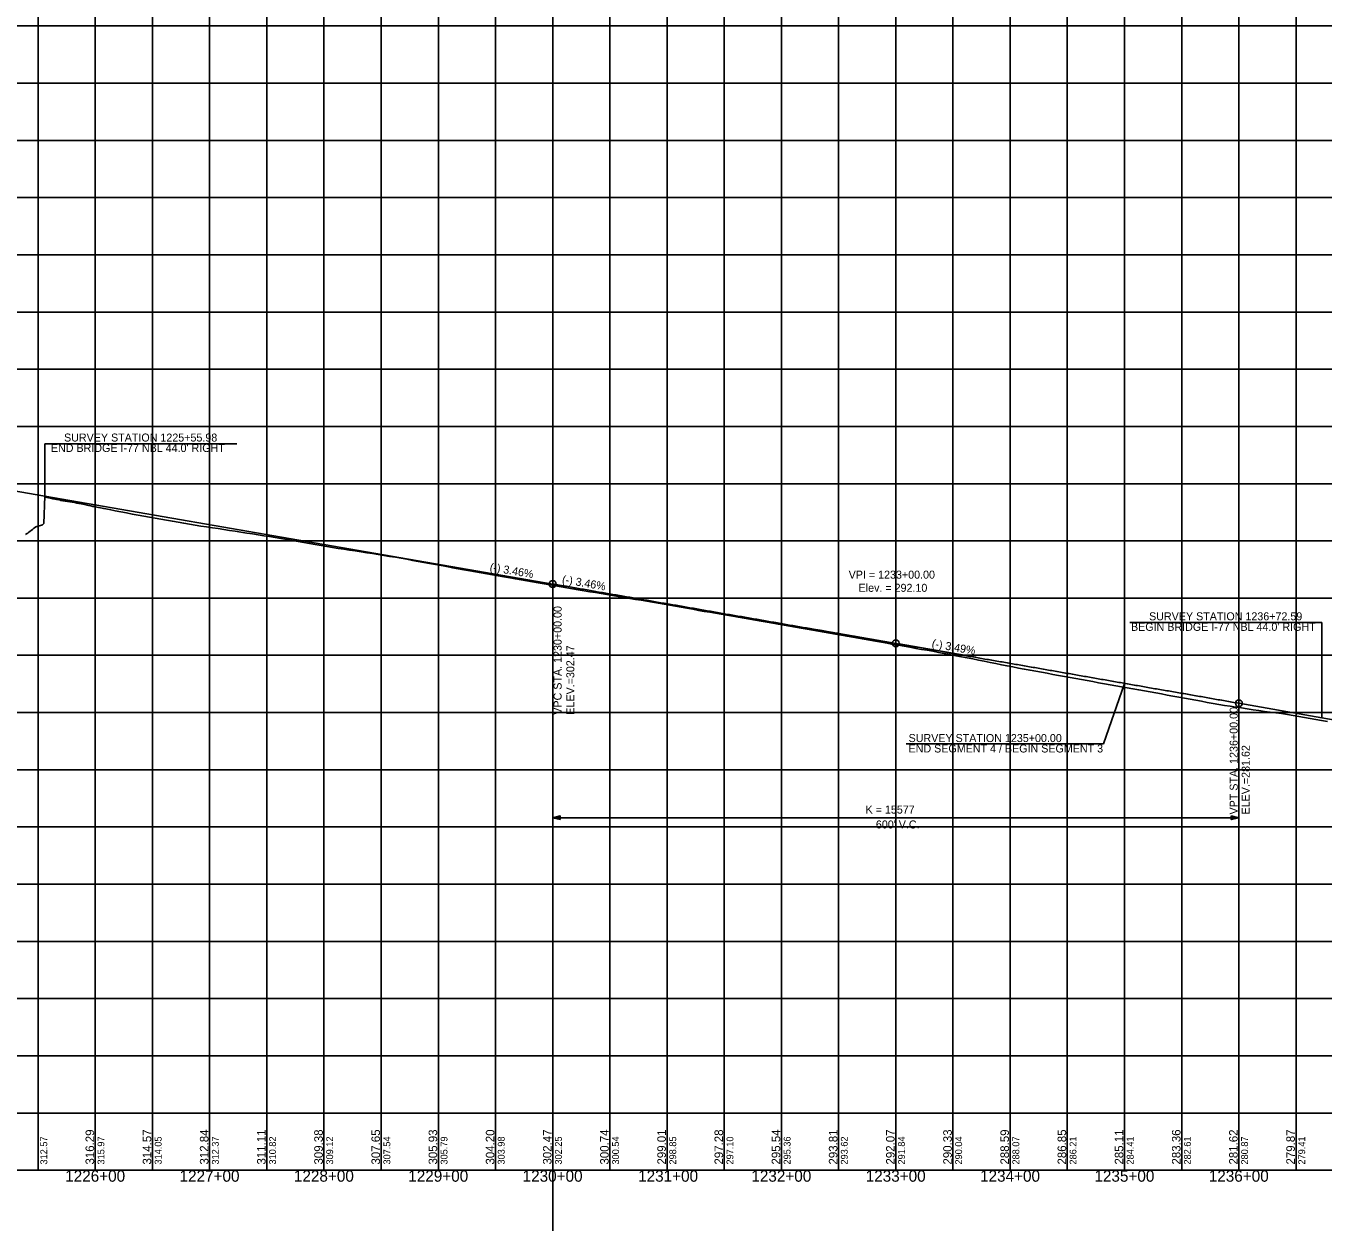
# Model space of a CAD drawing. Extents: x -90830 to 2015517, y -20856 to 836331.
# Drawn here: x 11463 to 12597, y -19432 to -18387 of the extents above; entities that cross this region are included whole.
import ezdxf

# ---------------------------------------------------------------- set-up
doc = ezdxf.new("R2010")
doc.units = 0
for name, color, linetype in [('Level 1', 7, 'Continuous'), ('RD_DDB_GradeTX', 7, 'Continuous'), ('RD_DDB_Profile_Elev', 7, 'Continuous'), ('RD_DDB_Profile_EX', 7, 'Continuous'), ('RD_DDB_Profile_Lbl', 7, 'Continuous'), ('RD_DDB_Profile_PR', 7, 'Continuous'), ('RD_DDB_StaTX', 7, 'Continuous'), ('RD_DDB_StripGrade', 7, 'Continuous'), ('RD_DDB_VCLbl', 7, 'Continuous'), ('RD_GPK_Profile_Cell', 7, 'Continuous'), ('RD_TX_Drainage', 7, 'Continuous')]:
    doc.layers.add(name, color=color, linetype=linetype)

msp = doc.modelspace()

# ---------------------------------------------------------------- linework, layer by layer
at = {"layer": 'Level 1'}
for p, q in [((11923.5, -12693.4), (11923.5, -20856.1)), ((11473.5, -17886.5), (11473.5, -18386.5)), ((11523.5, -17886.5), (11523.5, -18386.5)), ((11573.5, -17886.5), (11573.5, -18386.5)), ((11623.5, -17886.5), (11623.5, -18386.5)), ((11673.5, -17886.5), (11673.5, -18386.5)), ((11723.5, -17886.5), (11723.5, -18386.5)), ((11773.5, -17886.5), (11773.5, -18386.5)), ((11823.5, -17886.5), (11823.5, -18386.5)), ((11873.5, -17886.5), (11873.5, -18386.5)), ((11923.5, -17886.5), (11923.5, -18386.5)), ((11973.5, -17886.5), (11973.5, -18386.5)), ((12023.5, -17886.5), (12023.5, -18386.5)), ((12073.5, -17886.5), (12073.5, -18386.5)), ((12123.5, -17886.5), (12123.5, -18386.5)), ((12173.5, -17886.5), (12173.5, -18386.5)), ((12223.5, -17886.5), (12223.5, -18386.5)), ((12273.5, -17886.5), (12273.5, -18386.5)), ((12323.5, -17886.5), (12323.5, -18386.5)), ((12373.5, -17886.5), (12373.5, -18386.5)), ((12423.5, -17886.5), (12423.5, -18386.5)), ((12473.5, -17886.5), (12473.5, -18386.5)), ((12523.5, -17886.5), (12523.5, -18386.5)), ((12573.5, -17886.5), (12573.5, -18386.5)), ((11173.5, -18386.5), (12773.5, -18386.5)), ((11173.5, -18386.5), (12773.5, -18386.5)), ((11473.5, -18386.5), (11473.5, -18886.5)), ((11523.5, -18386.5), (11523.5, -18886.5)), ((11573.5, -18386.5), (11573.5, -18886.5)), ((11623.5, -18386.5), (11623.5, -18886.5)), ((11673.5, -18386.5), (11673.5, -18886.5)), ((11723.5, -18386.5), (11723.5, -18886.5)), ((11773.5, -18386.5), (11773.5, -18886.5)), ((11823.5, -18386.5), (11823.5, -18886.5)), ((11873.5, -18386.5), (11873.5, -18886.5)), ((11923.5, -18386.5), (11923.5, -18886.5)), ((11973.5, -18386.5), (11973.5, -18886.5)), ((12023.5, -18386.5), (12023.5, -18886.5)), ((12073.5, -18386.5), (12073.5, -18886.5)), ((12123.5, -18386.5), (12123.5, -18886.5)), ((12173.5, -18386.5), (12173.5, -18886.5)), ((12223.5, -18386.5), (12223.5, -18886.5)), ((12273.5, -18386.5), (12273.5, -18886.5)), ((12323.5, -18386.5), (12323.5, -18886.5)), ((12373.5, -18386.5), (12373.5, -18886.5)), ((12423.5, -18386.5), (12423.5, -18886.5)), ((12473.5, -18386.5), (12473.5, -18886.5)), ((12523.5, -18386.5), (12523.5, -18886.5)), ((12573.5, -18386.5), (12573.5, -18886.5)), ((11173.5, -18436.5), (12773.5, -18436.5)), ((11173.5, -18486.5), (12773.5, -18486.5)), ((11173.5, -18536.5), (12773.5, -18536.5)), ((11173.5, -18586.5), (12773.5, -18586.5)), ((11173.5, -18636.5), (12773.5, -18636.5)), ((11173.5, -18686.5), (12773.5, -18686.5)), ((11173.5, -18736.5), (12773.5, -18736.5)), ((11173.5, -18786.5), (12773.5, -18786.5)), ((11173.5, -18836.5), (12773.5, -18836.5)), ((11173.5, -18886.5), (12773.5, -18886.5)), ((11173.5, -18886.5), (12773.5, -18886.5)), ((11473.5, -18886.5), (11473.5, -19386.5)), ((11523.5, -18886.5), (11523.5, -19386.5)), ((11573.5, -18886.5), (11573.5, -19386.5)), ((11623.5, -18886.5), (11623.5, -19386.5)), ((11673.5, -18886.5), (11673.5, -19386.5)), ((11723.5, -18886.5), (11723.5, -19386.5)), ((11773.5, -18886.5), (11773.5, -19386.5)), ((11823.5, -18886.5), (11823.5, -19386.5)), ((11873.5, -18886.5), (11873.5, -19386.5)), ((11923.5, -18886.5), (11923.5, -19386.5)), ((11973.5, -18886.5), (11973.5, -19386.5)), ((12023.5, -18886.5), (12023.5, -19386.5)), ((12073.5, -18886.5), (12073.5, -19386.5)), ((12123.5, -18886.5), (12123.5, -19386.5)), ((12173.5, -18886.5), (12173.5, -19386.5)), ((12223.5, -18886.5), (12223.5, -19386.5)), ((12273.5, -18886.5), (12273.5, -19386.5)), ((12323.5, -18886.5), (12323.5, -19386.5)), ((12373.5, -18886.5), (12373.5, -19386.5)), ((12423.5, -18886.5), (12423.5, -19386.5)), ((12473.5, -18886.5), (12473.5, -19386.5)), ((12523.5, -18886.5), (12523.5, -19386.5)), ((12573.5, -18886.5), (12573.5, -19386.5)), ((11173.5, -18936.5), (12773.5, -18936.5)), ((11173.5, -18986.5), (12773.5, -18986.5)), ((11173.5, -19036.5), (12773.5, -19036.5)), ((11173.5, -19086.5), (12773.5, -19086.5)), ((11173.5, -19136.5), (12773.5, -19136.5)), ((11173.5, -19186.5), (12773.5, -19186.5)), ((11173.5, -19236.5), (12773.5, -19236.5)), ((11173.5, -19286.5), (12773.5, -19286.5)), ((11173.5, -19336.5), (12773.5, -19336.5)), ((11173.5, -19386.5), (12773.5, -19386.5))]:
    msp.add_line(p, q, dxfattribs=at)
at = {"layer": 'RD_DDB_GradeTX'}
for p, q in [((12153.5, -18913.9), (12220.5, -18925.5)), ((12293.4, -18938.2), (12226.4, -18926.5))]:
    msp.add_line(p, q, dxfattribs=at)
msp.add_circle((12223.5, -18926), 3, dxfattribs=at)
at = {"layer": 'RD_DDB_Profile_EX'}
for points in [[(11462.5, -18831), (11463.5, -18830.3), (11464.5, -18829.6), (11465.5, -18828.8), (11466.5, -18828.1), (11467.5, -18827.3), (11468.5, -18826.6), (11469.5, -18825.8), (11470.5, -18825.1), (11471.5, -18824.3), (11472.5, -18823.9), (11473.5, -18823.6), (11474.5, -18823.4), (11475.5, -18823.1), (11476.5, -18822.8), (11477.5, -18822.5), (11478.5, -18821.4), (11479.5, -18797.4)], [(11479.5, -18797.4), (11479.5, -18797.3), (11480.5, -18798.3), (11481.5, -18798.5), (11482.5, -18798.8), (11483.5, -18799), (11484.5, -18799.2), (11485.5, -18799.4), (11486.5, -18799.7), (11487.5, -18799.8), (11488.5, -18800.1), (11489.5, -18800.3), (11490.5, -18800.4), (11491.5, -18800.6), (11492.5, -18800.7), (11493.5, -18801.1), (11494.5, -18801.2), (11495.5, -18801.4), (11496.5, -18801.6), (11497.5, -18801.7), (11498.5, -18801.8), (11499.5, -18802), (11500.5, -18802.2), (11501.5, -18802.4), (11502.5, -18802.5), (11503.5, -18802.7), (11504.5, -18802.8), (11505.5, -18803), (11506.5, -18803.2), (11507.5, -18803.4), (11508.5, -18803.5), (11509.5, -18803.7), (11510.5, -18803.9), (11511.5, -18804.2), (11512.5, -18804.4), (11513.5, -18804.5), (11514.5, -18804.7), (11515.5, -18804.9), (11516.5, -18805.2), (11517.5, -18805.5), (11518.5, -18805.7), (11519.5, -18805.9), (11520.5, -18806.1), (11521.5, -18806.3), (11522.5, -18806.4), (11523.5, -18806.7)], [(11523.5, -18806.7), (11530.9, -18808.2), (11535.9, -18809.2), (11540.9, -18810.2), (11545.9, -18811.2)], [(11545.9, -18811.2), (11550.9, -18812.1), (11555.9, -18813), (11560.9, -18814), (11565.9, -18814.9), (11570.9, -18815.8), (11575.9, -18816.7), (11580.9, -18817.6), (11585.9, -18818.5), (11590.9, -18819.4), (11595.9, -18820.2), (11600.9, -18821.1), (11605.9, -18821.9), (11610.9, -18822.7), (11615.9, -18823.5), (11620.9, -18824.3), (11625.9, -18825.1), (11630.9, -18825.8), (11635.9, -18826.6), (11640.9, -18827.3), (11645.9, -18828.1), (11650.9, -18828.9), (11655.9, -18829.6), (11660.9, -18830.4), (11665.9, -18831.2), (11670.9, -18832), (11675.9, -18832.8), (11680.9, -18833.6), (11685.9, -18834.4), (11690.9, -18835.3), (11695.9, -18836.1), (11700.9, -18837), (11705.9, -18837.9), (11710.9, -18838.7), (11715.9, -18839.6), (11720.9, -18840.5), (11725.9, -18841.3), (11730.9, -18842.2), (11735.9, -18843), (11740.9, -18843.8), (11745.9, -18844.6), (11750.9, -18845.3), (11755.9, -18846.1), (11760.9, -18846.9), (11765.9, -18847.6), (11770.9, -18848.4), (11775.9, -18849.2), (11780.9, -18850), (11785.9, -18850.8), (11790.9, -18851.7), (11795.9, -18852.6), (11800.9, -18853.5), (11805.9, -18854.4), (11810.9, -18855.3), (11815.9, -18856.2), (11820.9, -18857.1), (11825.9, -18858), (11830.9, -18859), (11835.9, -18859.9), (11840.9, -18860.8), (11845.9, -18861.7), (11850.9, -18862.6), (11855.9, -18863.5), (11860.9, -18864.4), (11865.9, -18865.3), (11870.9, -18866.2), (11875.9, -18867.1), (11880.9, -18868), (11885.9, -18868.8), (11890.9, -18869.7), (11895.9, -18870.5), (11900.9, -18871.4), (11905.9, -18872.3), (11910.9, -18873.1), (11915.9, -18874), (11920.9, -18874.8), (11925.9, -18875.7), (11930.9, -18876.6), (11935.9, -18877.4), (11940.9, -18878.3), (11945.9, -18879.2), (11950.9, -18880), (11955.9, -18880.9), (11960.9, -18881.7), (11965.9, -18882.6), (11970.9, -18883.4), (11975.9, -18884.2), (11980.9, -18885.1), (11985.9, -18885.9), (11990.9, -18886.7), (11995.9, -18887.6), (12000.9, -18888.4), (12005.9, -18889.3), (12010.9, -18890.1), (12015.9, -18891), (12020.9, -18891.8), (12025.9, -18892.7), (12030.9, -18893.6), (12035.9, -18894.5), (12040.9, -18895.4), (12045.9, -18896.3)], [(12045.9, -18896.3), (12050.9, -18897.2), (12055.9, -18898.1), (12060.9, -18898.9), (12065.9, -18899.7), (12070.9, -18900.6), (12075.9, -18901.4), (12080.9, -18902.3), (12085.9, -18903.2), (12090.9, -18904), (12095.9, -18904.9), (12100.9, -18905.8), (12105.9, -18906.7), (12110.9, -18907.5), (12115.9, -18908.4), (12120.9, -18909.3), (12125.9, -18910.1), (12130.9, -18911), (12135.9, -18911.8), (12140.9, -18912.7), (12145.9, -18913.6), (12150.9, -18914.4), (12155.9, -18915.3), (12160.9, -18916.2), (12165.9, -18917.1), (12170.9, -18918), (12175.9, -18918.9), (12180.9, -18919.8), (12185.9, -18920.6), (12190.9, -18921.5), (12195.9, -18922.4), (12200.9, -18923.3), (12205.9, -18924.2), (12210.9, -18925.1), (12215.9, -18926), (12220.9, -18926.9), (12225.9, -18927.7), (12230.9, -18928.6), (12235.9, -18929.5), (12240.9, -18930.4), (12245.9, -18931.3), (12250.9, -18932.1), (12255.9, -18933), (12260.9, -18934), (12265.9, -18934.9), (12270.9, -18935.8), (12275.9, -18936.8), (12280.9, -18937.7), (12285.9, -18938.7), (12290.9, -18939.7), (12295.9, -18940.7), (12300.9, -18941.7), (12305.9, -18942.7), (12310.9, -18943.7), (12315.9, -18944.7), (12320.9, -18945.7), (12325.9, -18946.6), (12330.9, -18947.6), (12335.9, -18948.5), (12340.9, -18949.5), (12345.9, -18950.4), (12350.9, -18951.3), (12355.9, -18952.2), (12360.9, -18953.2), (12365.9, -18954.1), (12370.9, -18955), (12375.9, -18955.9), (12380.9, -18956.8), (12385.9, -18957.7), (12390.9, -18958.6), (12395.9, -18959.5), (12400.9, -18960.4), (12405.9, -18961.3), (12410.9, -18962.2), (12415.9, -18963.1), (12420.9, -18964), (12425.9, -18964.9), (12430.9, -18965.7), (12435.9, -18966.7), (12440.9, -18967.5), (12445.9, -18968.4), (12450.9, -18969.3), (12455.9, -18970.2), (12460.9, -18971.2), (12465.9, -18972.1), (12470.9, -18973), (12475.9, -18973.9), (12480.9, -18974.8), (12485.9, -18975.7), (12490.9, -18976.6), (12495.9, -18977.6), (12500.9, -18978.5), (12505.9, -18979.4), (12510.9, -18980.2), (12515.9, -18981), (12520.9, -18981.7), (12525.9, -18982.5), (12530.9, -18983.3), (12535.9, -18984), (12540.9, -18984.8), (12545.9, -18985.6)], [(12545.9, -18985.6), (12550.9, -18986.2), (12555.9, -18986.8), (12560.9, -18987.4), (12565.9, -18988.1), (12570.9, -18989), (12575.9, -18989.9), (12580.9, -18990.7), (12585.9, -18991.6), (12590.9, -18992.5), (12595.9, -18993.4), (12600.9, -18994.2)]]:
    msp.add_lwpolyline(points, dxfattribs=at)
at = {"layer": 'RD_DDB_Profile_Lbl'}
for p, q in [((11479.4, -18797.4), (11479.4, -18751.6)), ((11479.4, -18751.6), (11647.2, -18751.6)), ((12428.2, -18907.8), (12596, -18907.8)), ((12596, -18991.1), (12596, -18907.8)), ((12423.5, -18961), (12405.2, -19013.9)), ((12232.7, -19013.9), (12405.2, -19013.9))]:
    msp.add_line(p, q, dxfattribs=at)
at = {"layer": 'RD_DDB_Profile_PR'}
for p, q in [((11394.5, -18782.7), (11479.4, -18797.4)), ((11479.4, -18797.4), (11923.5, -18874.2)), ((12523.5, -18978.4), (12596, -18991.1)), ((12596, -18991.1), (12763.6, -19020.4))]:
    msp.add_line(p, q, dxfattribs=at)
msp.add_spline([(11923.5, -18874.2), (11935.5, -18876.2), (11947.5, -18878.3), (11959.5, -18880.4), (11971.5, -18882.5), (11983.5, -18884.5), (11995.5, -18886.6), (12007.5, -18888.7), (12019.5, -18890.8), (12031.5, -18892.8), (12043.5, -18894.9), (12055.5, -18897), (12067.5, -18899.1), (12079.5, -18901.2), (12091.5, -18903.2), (12103.5, -18905.3), (12115.5, -18907.4), (12127.5, -18909.5), (12139.5, -18911.6), (12151.5, -18913.6), (12163.5, -18915.7), (12175.5, -18917.8), (12187.5, -18919.9), (12199.5, -18922), (12211.5, -18924.1), (12223.5, -18926.2), (12235.5, -18928.2), (12247.5, -18930.3), (12259.5, -18932.4), (12271.5, -18934.5), (12283.5, -18936.6), (12295.5, -18938.7), (12307.5, -18940.8), (12319.5, -18942.8), (12331.5, -18944.9), (12343.5, -18947), (12355.5, -18949.1), (12367.5, -18951.2), (12379.5, -18953.3), (12391.5, -18955.4), (12403.5, -18957.5), (12415.5, -18959.6), (12427.5, -18961.7), (12439.5, -18963.8), (12451.5, -18965.9), (12463.5, -18967.9), (12475.5, -18970), (12487.5, -18972.1), (12499.5, -18974.2), (12511.5, -18976.3), (12523.5, -18978.4)], degree=3, dxfattribs=at)
at = {"layer": 'RD_DDB_VCLbl'}
for p, q in [((11923.5, -19080.9), (11923.5, -18877.2)), ((12523.5, -19080.9), (12523.5, -18981.4)), ((11923.5, -19078.4), (12523.5, -19078.4))]:
    msp.add_line(p, q, dxfattribs=at)
for centre in [(11923.5, -18874.2), (12523.5, -18978.4)]:
    msp.add_circle(centre, 3, dxfattribs=at)
at = {"layer": 'RD_GPK_Profile_Cell'}
msp.add_line((4823.5, -19386.5), (75223.5, -19386.5), dxfattribs=at)
at = {"layer": 'RD_TX_Drainage'}
for points in [[(11930.1, -19080.1), (11923.5, -19078.4), (11930.1, -19076.8)], [(12516.9, -19076.8), (12523.5, -19078.4), (12516.9, -19080.1)]]:
    msp.add_lwpolyline(points, close=True, dxfattribs=at)

# ---------------------------------------------------------------- texts
at = {"layer": 'RD_DDB_GradeTX'}
for s, rotation, p in [('(-) 3.46%', 350.1954, (11868.1, -18862.6)), ('(-) 3.46%', 350.1954, (11931.3, -18873.3)), ('(-) 3.49%', 350.0883, (12254.6, -18929.4))]:
    msp.add_text(s, height=7, rotation=rotation, dxfattribs=at).set_placement(p)
at = {"layer": 'RD_DDB_Profile_Elev'}
for s, p in [('316.29', (11522.5, -19381.5)), ('314.57', (11572.5, -19381.5)), ('312.84', (11622.5, -19381.5)), ('311.11', (11672.5, -19381.5)), ('309.38', (11722.5, -19381.5)), ('307.65', (11772.5, -19381.5)), ('305.93', (11822.5, -19381.5)), ('304.20', (11872.5, -19381.5)), ('302.47', (11922.5, -19381.5)), ('300.74', (11972.5, -19381.5)), ('299.01', (12022.5, -19381.5)), ('297.28', (12072.5, -19381.5)), ('295.54', (12122.5, -19381.5)), ('293.81', (12172.5, -19381.5)), ('292.07', (12222.5, -19381.5)), ('290.33', (12272.5, -19381.5)), ('288.59', (12322.5, -19381.5)), ('286.85', (12372.5, -19381.5)), ('285.11', (12422.5, -19381.5)), ('283.36', (12472.5, -19381.5)), ('281.62', (12522.5, -19381.5)), ('279.87', (12572.5, -19381.5))]:
    msp.add_text(s, height=7.5, rotation=90, dxfattribs=at).set_placement(p)
at = {"layer": 'RD_DDB_Profile_Lbl'}
for s, p in [('SURVEY STATION 1225+55.98', (11496.2, -18749.7)), ("END BRIDGE I-77 NBL 44.0' RIGHT", (11484.7, -18758.8)), ('VPI = 1233+00.00', (12182.3, -18869.5)), ('Elev. = 292.10', (12191, -18881)), ("BEGIN BRIDGE I-77 NBL 44.0' RIGHT", (12429.2, -18915.1)), ('SURVEY STATION 1236+72.59', (12445, -18905.9)), ('SURVEY STATION 1235+00.00', (12234.7, -19012.3)), ('END SEGMENT 4 / BEGIN SEGMENT 3', (12234.7, -19021.4))]:
    msp.add_text(s, height=7, dxfattribs=at).set_placement(p)
at = {"layer": 'RD_DDB_StaTX'}
for s, p in [('1226+00', (11497.2, -19396.5)), ('1227+00', (11597.2, -19396.5)), ('1228+00', (11697.2, -19396.5)), ('1229+00', (11797.2, -19396.5)), ('1230+00', (11897.2, -19396.5)), ('1231+00', (11998.2, -19396.5)), ('1232+00', (12097.2, -19396.5)), ('1233+00', (12197.2, -19396.5)), ('1234+00', (12297.2, -19396.5)), ('1235+00', (12397.2, -19396.5)), ('1236+00', (12497.2, -19396.5))]:
    msp.add_text(s, height=10, dxfattribs=at).set_placement(p)
at = {"layer": 'RD_DDB_StripGrade'}
for s, height, p in [('VPC STA. 1230+00.00 ', 7, (11931.3, -18988.4)), ('ELEV.=302.47', 7, (11942.4, -18988.4)), ('VPT STA. 1236+00.00 ', 7, (12522.5, -19075.6)), ('ELEV.=281.62', 7, (12533, -19075.6)), ('312.57', 6, (11481.5, -19381.5)), ('315.97', 6, (11531.5, -19381.5)), ('314.05', 6, (11581.5, -19381.5)), ('312.37', 6, (11631.5, -19381.5)), ('310.82', 6, (11681.5, -19381.5)), ('309.12', 6, (11731.5, -19381.5)), ('307.54', 6, (11781.5, -19381.5)), ('305.79', 6, (11831.5, -19381.5)), ('303.98', 6, (11881.5, -19381.5)), ('302.25', 6, (11931.5, -19381.5)), ('300.54', 6, (11981.5, -19381.5)), ('298.85', 6, (12031.5, -19381.5)), ('297.10', 6, (12081.5, -19381.5)), ('295.36', 6, (12131.5, -19381.5)), ('293.62', 6, (12181.5, -19381.5)), ('291.84', 6, (12231.5, -19381.5)), ('290.04', 6, (12281.5, -19381.5)), ('288.07', 6, (12331.5, -19381.5)), ('286.21', 6, (12381.5, -19381.5)), ('284.41', 6, (12431.5, -19381.5)), ('282.61', 6, (12481.5, -19381.5)), ('280.87', 6, (12531.5, -19381.5)), ('279.41', 6, (12581.5, -19381.5))]:
    msp.add_text(s, height=height, rotation=90, dxfattribs=at).set_placement(p)
at = {"layer": 'RD_DDB_VCLbl'}
for s, p in [('K = 15577', (12197.1, -19074.8)), ("600' V.C.", (12206.1, -19087.8))]:
    msp.add_text(s, height=7, dxfattribs=at).set_placement(p)

doc.saveas('drawing.dxf')
